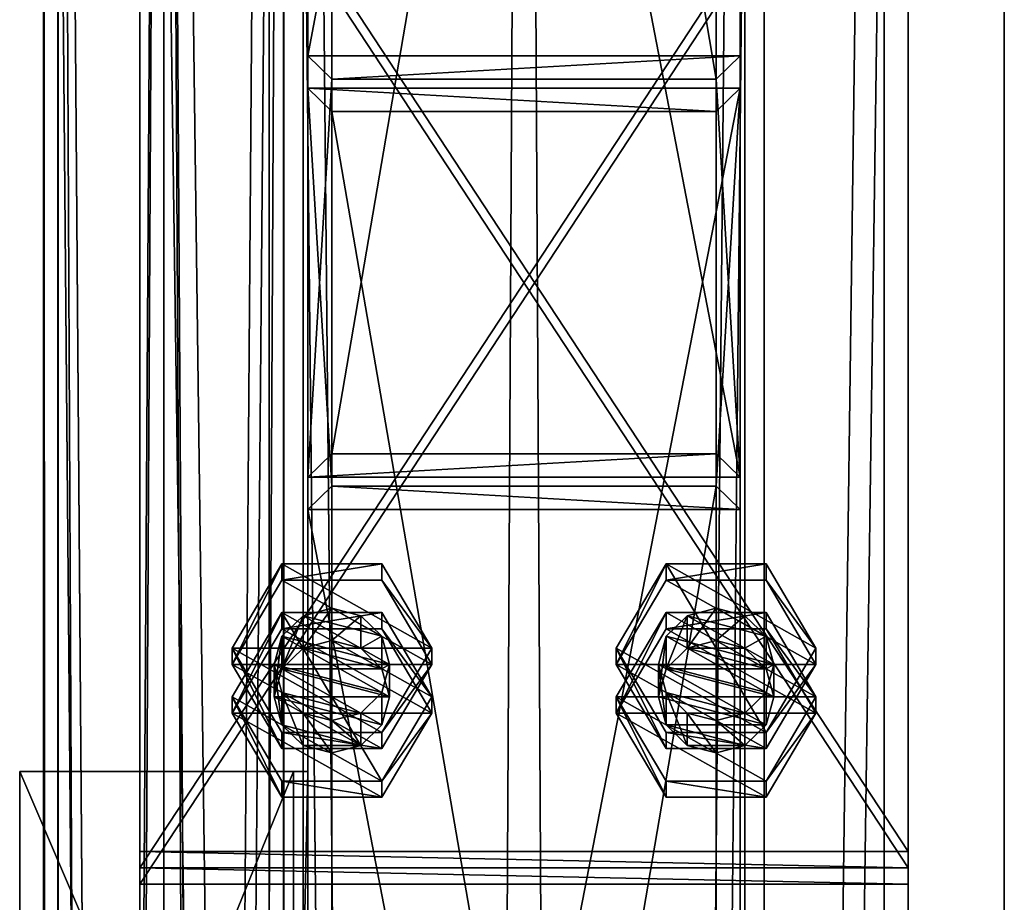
# Model space of a CAD drawing. Header units: millimetres. Extents: x -333 to 67333, y -930 to 39730.
# Tile 564 of 656: x -105 to 100, y 18727 to 18911. Entities that reach past the tile are written whole.
import ezdxf

# ---------------------------------------------------------------- set-up
doc = ezdxf.new("R2010")
doc.units = ezdxf.units.MM
for name, color, linetype in [('13', 7, 'Continuous'), ('4', 7, 'Continuous'), ('5', 7, 'Continuous'), ('6', 7, 'Continuous'), ('95', 7, 'Continuous'), ('99', 7, 'Continuous')]:
    doc.layers.add(name, color=color, linetype=linetype)

msp = doc.modelspace()

# ---------------------------------------------------------------- meshes
at = {"layer": '13', "color": 30}
mesh = msp.add_polyface(dxfattribs=at)
corners = [(-97.06, 23544.7, 4373), (-53.06, 23544.7, 4373), (-53.06, 15255.02, 4373), (-97.06, 15255.02, 4373), (-53.06, 23544.7, 4447), (-53.06, 15255.02, 4447), (-97.06, 23544.7, 4447), (-97.06, 15255.02, 4447), (-100.06, 23544.7, 4370), (-100.06, 23544.7, 4450), (-100.06, 15255.02, 4450), (-100.06, 15255.02, 4370), (-50.06, 23544.7, 4450), (-50.06, 15255.02, 4450), (-50.06, 23544.7, 4370), (-50.06, 15255.02, 4370)]
mesh.append_faces([[corners[k] for k in face] for face in [(0, 2, 3, 3), (1, 5, 2, 2), (4, 7, 5, 5), (6, 3, 7, 7), (8, 10, 11, 11), (9, 13, 10, 10), (12, 15, 13, 13), (14, 11, 15, 15)]], dxfattribs={"vtx0": -1, "color": 30})
mesh.append_faces([[corners[k] for k in face] for face in [(9, 6, 12, 12), (6, 8, 0, 0), (0, 8, 1, 1), (12, 4, 14, 14), (4, 12, 6, 6), (14, 1, 8, 8), (11, 3, 15, 15), (3, 10, 7, 7), (7, 10, 5, 5), (15, 2, 13, 13), (2, 15, 3, 3), (13, 5, 10, 10)]], dxfattribs={"vtx0": -1, "vtx1": -1, "color": 30})
mesh.append_faces([[corners[k] for k in face] for face in [(6, 9, 8, 8), (14, 4, 1, 1), (3, 11, 10, 10), (13, 2, 5, 5)]], dxfattribs={"vtx0": -1, "vtx2": -1, "vtx3": -1, "color": 30})
mesh.append_faces([[corners[k] for k in face] for face in [(0, 1, 2, 2), (1, 4, 5, 5), (4, 6, 7, 7), (6, 0, 3, 3), (8, 9, 10, 10), (9, 12, 13, 13), (12, 14, 15, 15), (14, 8, 11, 11)]], dxfattribs={"vtx2": -1, "vtx3": -1, "color": 30})
mesh = msp.add_polyface(dxfattribs=at)
corners = [(-100.06, 13576.67, 5870), (-50.06, 13576.67, 5870), (-50.06, 19395, 5870), (-100.06, 19395, 5870), (-100.06, 13576.67, 5950), (-100.06, 19395, 5950), (-50.06, 13576.67, 5950), (-50.06, 19395, 5950), (-53.06, 19395, 5873), (-97.06, 19395, 5873), (-97.06, 19395, 5947), (-53.06, 19395, 5947), (-97.06, 13576.67, 5947), (-53.06, 13576.67, 5947), (-97.06, 13576.67, 5873), (-53.06, 13576.67, 5873)]
mesh.append_faces([[corners[k] for k in face] for face in [(0, 2, 3, 3), (4, 3, 5, 5), (6, 5, 7, 7), (1, 7, 2, 2), (12, 11, 10, 10), (14, 10, 9, 9), (15, 9, 8, 8), (13, 8, 11, 11)]], dxfattribs={"vtx0": -1, "color": 30})
mesh.append_faces([[corners[k] for k in face] for face in [(2, 8, 3, 3), (8, 7, 11, 11), (11, 7, 10, 10), (3, 9, 5, 5), (9, 3, 8, 8), (5, 10, 7, 7), (4, 12, 0, 0), (12, 6, 13, 13), (13, 6, 15, 15), (0, 14, 1, 1), (14, 0, 12, 12), (1, 15, 6, 6)]], dxfattribs={"vtx0": -1, "vtx1": -1, "color": 30})
mesh.append_faces([[corners[k] for k in face] for face in [(8, 2, 7, 7), (5, 9, 10, 10), (12, 4, 6, 6), (1, 14, 15, 15)]], dxfattribs={"vtx0": -1, "vtx2": -1, "vtx3": -1, "color": 30})
mesh.append_faces([[corners[k] for k in face] for face in [(0, 1, 2, 2), (4, 0, 3, 3), (6, 4, 5, 5), (1, 6, 7, 7), (12, 13, 11, 11), (14, 12, 10, 10), (15, 14, 9, 9), (13, 15, 8, 8)]], dxfattribs={"vtx2": -1, "vtx3": -1, "color": 30})
mesh = msp.add_polyface(dxfattribs=at)
corners = [(-100, 9474.38, 2980), (-50, 9474.38, 2980), (-50, 19324.35, 2980), (-100, 19324.35, 2980), (-50, 9474.38, 2983), (-50, 19324.35, 2983), (-97, 9474.38, 2983), (-97, 19324.35, 2983), (-97, 9474.38, 3030), (-97, 19324.35, 3030), (-100, 9474.38, 3030), (-100, 19324.35, 3030)]
mesh.append_faces([[corners[k] for k in face] for face in [(0, 2, 3, 3), (1, 5, 2, 2), (4, 7, 5, 5), (6, 9, 7, 7), (8, 11, 9, 9), (10, 3, 11, 11), (0, 4, 1, 1), (8, 0, 10, 10), (7, 2, 5, 5)]], dxfattribs={"vtx0": -1, "color": 30})
mesh.append_faces([[corners[k] for k in face] for face in [(4, 0, 6, 6), (6, 0, 8, 8), (3, 7, 11, 11)]], dxfattribs={"vtx0": -1, "vtx1": -1, "color": 30})
mesh.append_faces([[corners[k] for k in face] for face in [(7, 3, 2, 2)]], dxfattribs={"vtx0": -1, "vtx2": -1, "vtx3": -1, "color": 30})
mesh.append_faces([[corners[k] for k in face] for face in [(9, 11, 7, 7)]], dxfattribs={"vtx1": -1, "color": 30})
mesh.append_faces([[corners[k] for k in face] for face in [(0, 1, 2, 2), (1, 4, 5, 5), (4, 6, 7, 7), (6, 8, 9, 9), (8, 10, 11, 11), (10, 0, 3, 3)]], dxfattribs={"vtx2": -1, "vtx3": -1, "color": 30})
mesh = msp.add_polyface(dxfattribs=at)
corners = [(-45, 18754.3, 4370.08), (-45, 18754.3, 4310.08), (-45, 18614.3, 4310.08), (-45, 18614.3, 4370.08), (-48, 18754.3, 4310.08), (-48, 18614.3, 4310.08), (-48, 18754.3, 4367.08), (-48, 18614.3, 4367.08), (-105, 18754.3, 4367.08), (-105, 18614.3, 4367.08), (-105, 18754.3, 4370.08), (-105, 18614.3, 4370.08)]
mesh.append_faces([[corners[k] for k in face] for face in [(0, 2, 3, 3), (1, 5, 2, 2), (4, 7, 5, 5), (6, 9, 7, 7), (8, 11, 9, 9), (10, 3, 11, 11), (0, 4, 1, 1), (8, 0, 10, 10), (7, 2, 5, 5)]], dxfattribs={"vtx0": -1, "color": 30})
mesh.append_faces([[corners[k] for k in face] for face in [(4, 0, 6, 6), (6, 0, 8, 8), (3, 7, 11, 11)]], dxfattribs={"vtx0": -1, "vtx1": -1, "color": 30})
mesh.append_faces([[corners[k] for k in face] for face in [(7, 3, 2, 2)]], dxfattribs={"vtx0": -1, "vtx2": -1, "vtx3": -1, "color": 30})
mesh.append_faces([[corners[k] for k in face] for face in [(9, 11, 7, 7)]], dxfattribs={"vtx1": -1, "color": 30})
mesh.append_faces([[corners[k] for k in face] for face in [(0, 1, 2, 2), (1, 4, 5, 5), (4, 6, 7, 7), (6, 8, 9, 9), (8, 10, 11, 11), (10, 0, 3, 3)]], dxfattribs={"vtx2": -1, "vtx3": -1, "color": 30})
at = {"layer": '4', "color": 171}
mesh = msp.add_polyface(dxfattribs=at)
corners = [(45, 19379.84, 7183.52), (-45, 19379.84, 7183.52), (-45, 18903.27, 5118.7), (45, 18903.27, 5118.7), (45, 19282.71, 7162.88), (45, 18815.58, 5138.94), (-45, 19282.71, 7162.88), (-45, 18815.58, 5138.94), (-40, 18898.4, 5119.82), (40, 18898.4, 5119.82), (40, 18820.45, 5137.81), (-40, 18820.45, 5137.81), (-40, 19374.44, 7182.37), (40, 19374.44, 7182.37), (-40, 19288.1, 7164.02), (40, 19288.1, 7164.02)]
mesh.append_faces([[corners[k] for k in face] for face in [(0, 2, 3, 3), (4, 3, 5, 5), (6, 5, 7, 7), (1, 7, 2, 2), (12, 9, 8, 8), (14, 8, 11, 11), (15, 11, 10, 10), (13, 10, 9, 9)]], dxfattribs={"vtx0": -1, "color": 171})
mesh.append_faces([[corners[k] for k in face] for face in [(2, 8, 3, 3), (8, 7, 11, 11), (11, 7, 10, 10), (3, 9, 5, 5), (9, 3, 8, 8), (5, 10, 7, 7), (1, 12, 6, 6), (12, 0, 13, 13), (13, 0, 15, 15), (6, 14, 4, 4), (14, 6, 12, 12), (4, 15, 0, 0)]], dxfattribs={"vtx0": -1, "vtx1": -1, "color": 171})
mesh.append_faces([[corners[k] for k in face] for face in [(8, 2, 7, 7), (5, 9, 10, 10), (12, 1, 0, 0), (4, 14, 15, 15)]], dxfattribs={"vtx0": -1, "vtx2": -1, "vtx3": -1, "color": 171})
mesh.append_faces([[corners[k] for k in face] for face in [(0, 1, 2, 2), (4, 0, 3, 3), (6, 4, 5, 5), (1, 6, 7, 7), (12, 13, 9, 9), (14, 12, 8, 8), (15, 14, 11, 11), (13, 15, 10, 10)]], dxfattribs={"vtx2": -1, "vtx3": -1, "color": 171})
mesh = msp.add_polyface(dxfattribs=at)
corners = [(-40, 18891.66, 5090.59), (40, 18891.66, 5090.59), (40, 18427.61, 3080), (-40, 18427.61, 3080), (40, 18813.71, 5108.58), (40, 18345.51, 3080), (-40, 18813.71, 5108.58), (-40, 18345.51, 3080), (-45, 18896.53, 5089.46), (-45, 18808.83, 5109.7), (-45, 18340.38, 3080), (-45, 18432.74, 3080), (45, 18808.83, 5109.7), (45, 18340.38, 3080), (45, 18896.53, 5089.46), (45, 18432.74, 3080)]
mesh.append_faces([[corners[k] for k in face] for face in [(0, 2, 3, 3), (1, 5, 2, 2), (4, 7, 5, 5), (6, 3, 7, 7), (8, 10, 11, 11), (9, 13, 10, 10), (12, 15, 13, 13), (14, 11, 15, 15)]], dxfattribs={"vtx0": -1, "color": 171})
mesh.append_faces([[corners[k] for k in face] for face in [(9, 6, 12, 12), (6, 8, 0, 0), (0, 8, 1, 1), (12, 4, 14, 14), (4, 12, 6, 6), (14, 1, 8, 8), (11, 3, 15, 15), (3, 10, 7, 7), (7, 10, 5, 5), (15, 2, 13, 13), (2, 15, 3, 3), (13, 5, 10, 10)]], dxfattribs={"vtx0": -1, "vtx1": -1, "color": 171})
mesh.append_faces([[corners[k] for k in face] for face in [(6, 9, 8, 8), (14, 4, 1, 1), (3, 11, 10, 10), (13, 2, 5, 5)]], dxfattribs={"vtx0": -1, "vtx2": -1, "vtx3": -1, "color": 171})
mesh.append_faces([[corners[k] for k in face] for face in [(0, 1, 2, 2), (1, 4, 5, 5), (4, 6, 7, 7), (6, 0, 3, 3), (8, 9, 10, 10), (9, 12, 13, 13), (12, 14, 15, 15), (14, 8, 11, 11)]], dxfattribs={"vtx2": -1, "vtx3": -1, "color": 171})
at = {"layer": '5', "color": 131}
mesh = msp.add_polyface(dxfattribs=at)
corners = [(46, 9414.72, 2984), (-46, 9414.72, 2984), (-46, 19384.69, 2984), (46, 19384.69, 2984), (-46, 9414.72, 3076), (-46, 19384.69, 3076), (46, 9414.72, 3076), (46, 19384.69, 3076), (50, 9414.72, 2980), (50, 9414.72, 3080), (50, 19384.69, 3080), (50, 19384.69, 2980), (-50, 9414.72, 3080), (-50, 19384.69, 3080), (-50, 9414.72, 2980), (-50, 19384.69, 2980)]
mesh.append_faces([[corners[k] for k in face] for face in [(0, 2, 3, 3), (1, 5, 2, 2), (4, 7, 5, 5), (6, 3, 7, 7), (8, 10, 11, 11), (9, 13, 10, 10), (12, 15, 13, 13), (14, 11, 15, 15)]], dxfattribs={"vtx0": -1, "color": 131})
mesh.append_faces([[corners[k] for k in face] for face in [(9, 6, 12, 12), (6, 8, 0, 0), (0, 8, 1, 1), (12, 4, 14, 14), (4, 12, 6, 6), (14, 1, 8, 8), (11, 3, 15, 15), (3, 10, 7, 7), (7, 10, 5, 5), (15, 2, 13, 13), (2, 15, 3, 3), (13, 5, 10, 10)]], dxfattribs={"vtx0": -1, "vtx1": -1, "color": 131})
mesh.append_faces([[corners[k] for k in face] for face in [(6, 9, 8, 8), (14, 4, 1, 1), (3, 11, 10, 10), (13, 2, 5, 5)]], dxfattribs={"vtx0": -1, "vtx2": -1, "vtx3": -1, "color": 131})
mesh.append_faces([[corners[k] for k in face] for face in [(0, 1, 2, 2), (1, 4, 5, 5), (4, 6, 7, 7), (6, 0, 3, 3), (8, 9, 10, 10), (9, 12, 13, 13), (12, 14, 15, 15), (14, 8, 11, 11)]], dxfattribs={"vtx2": -1, "vtx3": -1, "color": 131})
at = {"layer": '6', "color": 2}
mesh = msp.add_polyface(dxfattribs=at)
corners = [(80, 19379.86, 7183.53), (-80, 19379.86, 7183.53), (-80, 7954.66, 4755.1), (80, 7954.66, 4755.1), (80, 19379.86, 7347.1), (80, 7921.4, 4911.61), (-80, 19379.86, 7347.1), (-80, 7921.4, 4911.61), (-75, 7953.62, 4759.99), (75, 7953.62, 4759.99), (75, 7922.44, 4906.72), (-75, 7922.44, 4906.72), (75, 19379.86, 7188.64), (75, 19379.86, 7341.99), (-75, 19379.86, 7188.64), (-75, 19379.86, 7341.99)]
mesh.append_faces([[corners[k] for k in face] for face in [(0, 2, 3, 3), (4, 3, 5, 5), (6, 5, 7, 7), (1, 7, 2, 2), (12, 10, 9, 9), (14, 9, 8, 8), (15, 8, 11, 11), (13, 11, 10, 10)]], dxfattribs={"vtx0": -1, "color": 2})
mesh.append_faces([[corners[k] for k in face] for face in [(2, 8, 3, 3), (8, 7, 11, 11), (11, 7, 10, 10), (3, 9, 5, 5), (9, 3, 8, 8), (5, 10, 7, 7), (0, 12, 1, 1), (12, 4, 13, 13), (13, 4, 15, 15), (1, 14, 6, 6), (14, 1, 12, 12), (6, 15, 4, 4)]], dxfattribs={"vtx0": -1, "vtx1": -1, "color": 2})
mesh.append_faces([[corners[k] for k in face] for face in [(8, 2, 7, 7), (5, 9, 10, 10), (12, 0, 4, 4), (6, 14, 15, 15)]], dxfattribs={"vtx0": -1, "vtx2": -1, "vtx3": -1, "color": 2})
mesh.append_faces([[corners[k] for k in face] for face in [(0, 1, 2, 2), (4, 0, 3, 3), (6, 4, 5, 5), (1, 6, 7, 7), (12, 13, 10, 10), (14, 12, 9, 9), (15, 14, 8, 8), (13, 15, 11, 11)]], dxfattribs={"vtx2": -1, "vtx3": -1, "color": 2})
at = {"layer": '95', "color": 7}
mesh = msp.add_polyface(dxfattribs=at)
corners = [(-52, 18769.86, 5118.7), (-50.39, 18775.7, 5117.35), (-50.39, 18782.45, 5146.58), (-52, 18776.6, 5147.93), (-46, 18779.98, 5116.36), (-46, 18786.73, 5145.59), (-40, 18781.55, 5116), (-40, 18788.3, 5145.23), (-34, 18779.98, 5116.36), (-34, 18786.73, 5145.59), (-29.61, 18775.7, 5117.35), (-29.61, 18782.45, 5146.58), (-28, 18769.86, 5118.7), (-28, 18776.6, 5147.93), (-29.61, 18770.76, 5149.28), (-60.78, 18776.6, 5147.93), (-50.39, 18794.14, 5143.88), (-50.39, 18797.52, 5158.5), (-60.78, 18779.98, 5162.55), (-29.61, 18794.14, 5143.88), (-29.61, 18797.52, 5158.5), (-19.22, 18776.6, 5147.93), (-19.22, 18779.98, 5162.55), (-29.61, 18762.44, 5166.59), (-50.39, 18759.07, 5151.98), (-60.78, 18766.48, 5104.08), (-50.39, 18784.02, 5100.04), (-50.39, 18787.4, 5114.65), (-29.61, 18784.02, 5100.04), (-29.61, 18787.4, 5114.65), (-19.22, 18769.86, 5118.7), (-19.22, 18766.48, 5104.08), (-29.61, 18752.32, 5122.75), (-60.78, 18769.86, 5118.7)]
mesh.append_faces([[corners[k] for k in face] for face in [(0, 2, 3, 3), (1, 5, 2, 2), (4, 7, 5, 5), (6, 9, 7, 7), (8, 11, 9, 9), (10, 13, 11, 11), (12, 14, 13, 13), (4, 8, 6, 6), (11, 7, 9, 9), (15, 17, 18, 18), (16, 20, 17, 17), (19, 22, 20, 20), (21, 23, 22, 22), (16, 21, 19, 19), (22, 17, 20, 20), (26, 29, 27, 27), (28, 30, 29, 29), (26, 31, 28, 28), (30, 27, 29, 29)]], dxfattribs={"vtx0": -1, "color": 7})
mesh.append_faces([[corners[k] for k in face] for face in [(8, 4, 10, 10), (14, 2, 13, 13), (13, 5, 11, 11), (23, 18, 22, 22)]], dxfattribs={"vtx0": -1, "vtx1": -1, "color": 7})
mesh.append_faces([[corners[k] for k in face] for face in [(10, 4, 1, 1), (14, 3, 2, 2), (13, 2, 5, 5), (11, 5, 7, 7), (21, 16, 15, 15), (22, 18, 17, 17), (32, 33, 27, 27)]], dxfattribs={"vtx0": -1, "vtx2": -1, "vtx3": -1, "color": 7})
mesh.append_faces([[corners[k] for k in face] for face in [(0, 1, 2, 2), (1, 4, 5, 5), (4, 6, 7, 7), (6, 8, 9, 9), (8, 10, 11, 11), (10, 12, 13, 13), (15, 16, 17, 17), (16, 19, 20, 20), (19, 21, 22, 22), (24, 15, 18, 18), (25, 26, 27, 27), (26, 28, 29, 29)]], dxfattribs={"vtx2": -1, "vtx3": -1, "color": 7})
mesh = msp.add_polyface(dxfattribs=at)
corners = [(28, 18769.86, 5118.7), (29.61, 18775.7, 5117.35), (29.61, 18782.45, 5146.58), (28, 18776.6, 5147.93), (34, 18779.98, 5116.36), (34, 18786.73, 5145.59), (40, 18781.55, 5116), (40, 18788.3, 5145.23), (46, 18779.98, 5116.36), (46, 18786.73, 5145.59), (50.39, 18775.7, 5117.35), (50.39, 18782.45, 5146.58), (52, 18769.86, 5118.7), (52, 18776.6, 5147.93), (50.39, 18770.76, 5149.28), (19.22, 18776.6, 5147.93), (29.61, 18794.14, 5143.88), (29.61, 18797.52, 5158.5), (19.22, 18779.98, 5162.55), (50.39, 18794.14, 5143.88), (50.39, 18797.52, 5158.5), (60.78, 18776.6, 5147.93), (60.78, 18779.98, 5162.55), (50.39, 18762.44, 5166.59), (29.61, 18759.07, 5151.98), (19.22, 18766.48, 5104.08), (29.61, 18784.02, 5100.04), (29.61, 18787.4, 5114.65), (50.39, 18784.02, 5100.04), (50.39, 18787.4, 5114.65), (60.78, 18769.86, 5118.7), (60.78, 18766.48, 5104.08), (19.22, 18769.86, 5118.7)]
mesh.append_faces([[corners[k] for k in face] for face in [(0, 2, 3, 3), (1, 5, 2, 2), (4, 7, 5, 5), (6, 9, 7, 7), (8, 11, 9, 9), (10, 13, 11, 11), (12, 14, 13, 13), (4, 8, 6, 6), (11, 7, 9, 9), (15, 17, 18, 18), (16, 20, 17, 17), (19, 22, 20, 20), (21, 23, 22, 22), (16, 21, 19, 19), (22, 17, 20, 20), (26, 29, 27, 27), (28, 30, 29, 29), (26, 31, 28, 28), (30, 27, 29, 29)]], dxfattribs={"vtx0": -1, "color": 7})
mesh.append_faces([[corners[k] for k in face] for face in [(8, 4, 10, 10), (14, 2, 13, 13), (13, 5, 11, 11), (23, 17, 22, 22)]], dxfattribs={"vtx0": -1, "vtx1": -1, "color": 7})
mesh.append_faces([[corners[k] for k in face] for face in [(10, 4, 1, 1), (14, 3, 2, 2), (13, 2, 5, 5), (11, 5, 7, 7), (21, 16, 15, 15), (23, 18, 17, 17), (30, 32, 27, 27)]], dxfattribs={"vtx0": -1, "vtx2": -1, "vtx3": -1, "color": 7})
mesh.append_faces([[corners[k] for k in face] for face in [(0, 1, 2, 2), (1, 4, 5, 5), (4, 6, 7, 7), (6, 8, 9, 9), (8, 10, 11, 11), (10, 12, 13, 13), (15, 16, 17, 17), (16, 19, 20, 20), (19, 21, 22, 22), (24, 15, 18, 18), (25, 26, 27, 27), (26, 28, 29, 29)]], dxfattribs={"vtx2": -1, "vtx3": -1, "color": 7})
mesh = msp.add_polyface(dxfattribs=at)
corners = [(-28, 18769.86, 5118.7), (-29.61, 18764.01, 5120.05), (-29.61, 18770.76, 5149.28), (-34, 18759.73, 5121.04), (-34, 18766.48, 5150.27), (-40, 18758.17, 5121.4), (-40, 18764.91, 5150.63), (-46, 18759.73, 5121.04), (-46, 18766.48, 5150.27), (-50.39, 18764.01, 5120.05), (-50.39, 18770.76, 5149.28), (-52, 18769.86, 5118.7), (-52, 18776.6, 5147.93), (-29.61, 18775.7, 5117.35), (-50.39, 18775.7, 5117.35), (-19.22, 18776.6, 5147.93), (-29.61, 18759.07, 5151.98), (-29.61, 18762.44, 5166.59), (-50.39, 18759.07, 5151.98), (-50.39, 18762.44, 5166.59), (-60.78, 18779.98, 5162.55), (-60.78, 18776.6, 5147.93), (-60.78, 18766.48, 5104.08), (-50.39, 18787.4, 5114.65), (-60.78, 18769.86, 5118.7), (-29.61, 18784.02, 5100.04), (-19.22, 18766.48, 5104.08), (-19.22, 18769.86, 5118.7), (-29.61, 18748.95, 5108.13), (-29.61, 18752.32, 5122.75), (-50.39, 18748.95, 5108.13), (-50.39, 18752.32, 5122.75), (-50.39, 18784.02, 5100.04)]
mesh.append_faces([[corners[k] for k in face] for face in [(1, 4, 2, 2), (3, 6, 4, 4), (5, 8, 6, 6), (7, 10, 8, 8), (9, 12, 10, 10), (3, 7, 5, 5), (10, 6, 8, 8), (16, 19, 17, 17), (18, 20, 19, 19), (16, 21, 18, 18), (20, 17, 19, 19), (22, 23, 24, 24), (26, 29, 27, 27), (28, 31, 29, 29), (30, 24, 31, 31), (28, 22, 30, 30), (24, 29, 31, 31)]], dxfattribs={"vtx0": -1, "color": 7})
mesh.append_faces([[corners[k] for k in face] for face in [(13, 14, 0, 0), (0, 11, 1, 1), (1, 11, 3, 3), (6, 10, 4, 4), (4, 12, 2, 2), (15, 21, 16, 16), (26, 22, 28, 28), (29, 23, 27, 27)]], dxfattribs={"vtx0": -1, "vtx1": -1, "color": 7})
mesh.append_faces([[corners[k] for k in face] for face in [(0, 14, 11, 11), (3, 11, 9, 9), (3, 9, 7, 7), (4, 10, 12, 12), (26, 32, 22, 22)]], dxfattribs={"vtx0": -1, "vtx2": -1, "vtx3": -1, "color": 7})
mesh.append_faces([[corners[k] for k in face] for face in [(0, 1, 2, 2), (1, 3, 4, 4), (3, 5, 6, 6), (5, 7, 8, 8), (7, 9, 10, 10), (9, 11, 12, 12), (15, 16, 17, 17), (16, 18, 19, 19), (25, 26, 27, 27), (26, 28, 29, 29), (28, 30, 31, 31), (30, 22, 24, 24)]], dxfattribs={"vtx2": -1, "vtx3": -1, "color": 7})
mesh = msp.add_polyface(dxfattribs=at)
corners = [(52, 18769.86, 5118.7), (50.39, 18764.01, 5120.05), (50.39, 18770.76, 5149.28), (46, 18759.73, 5121.04), (46, 18766.48, 5150.27), (40, 18758.17, 5121.4), (40, 18764.91, 5150.63), (34, 18759.73, 5121.04), (34, 18766.48, 5150.27), (29.61, 18764.01, 5120.05), (29.61, 18770.76, 5149.28), (28, 18769.86, 5118.7), (28, 18776.6, 5147.93), (50.39, 18775.7, 5117.35), (29.61, 18775.7, 5117.35), (60.78, 18776.6, 5147.93), (50.39, 18759.07, 5151.98), (50.39, 18762.44, 5166.59), (29.61, 18759.07, 5151.98), (29.61, 18762.44, 5166.59), (19.22, 18779.98, 5162.55), (19.22, 18776.6, 5147.93), (19.22, 18766.48, 5104.08), (29.61, 18787.4, 5114.65), (19.22, 18769.86, 5118.7), (50.39, 18784.02, 5100.04), (60.78, 18766.48, 5104.08), (60.78, 18769.86, 5118.7), (50.39, 18748.95, 5108.13), (50.39, 18752.32, 5122.75), (29.61, 18748.95, 5108.13), (29.61, 18752.32, 5122.75), (29.61, 18784.02, 5100.04)]
mesh.append_faces([[corners[k] for k in face] for face in [(1, 4, 2, 2), (3, 6, 4, 4), (5, 8, 6, 6), (7, 10, 8, 8), (9, 12, 10, 10), (3, 7, 5, 5), (10, 6, 8, 8), (16, 19, 17, 17), (18, 20, 19, 19), (16, 21, 18, 18), (20, 17, 19, 19), (22, 23, 24, 24), (26, 29, 27, 27), (28, 31, 29, 29), (30, 24, 31, 31), (28, 22, 30, 30), (24, 29, 31, 31)]], dxfattribs={"vtx0": -1, "color": 7})
mesh.append_faces([[corners[k] for k in face] for face in [(13, 14, 0, 0), (0, 11, 1, 1), (1, 9, 3, 3), (6, 10, 4, 4), (4, 12, 2, 2), (15, 21, 16, 16), (26, 22, 28, 28), (29, 24, 27, 27)]], dxfattribs={"vtx0": -1, "vtx1": -1, "color": 7})
mesh.append_faces([[corners[k] for k in face] for face in [(0, 14, 11, 11), (1, 11, 9, 9), (3, 9, 7, 7), (4, 10, 12, 12), (26, 32, 22, 22)]], dxfattribs={"vtx0": -1, "vtx2": -1, "vtx3": -1, "color": 7})
mesh.append_faces([[corners[k] for k in face] for face in [(0, 1, 2, 2), (1, 3, 4, 4), (3, 5, 6, 6), (5, 7, 8, 8), (7, 9, 10, 10), (9, 11, 12, 12), (15, 16, 17, 17), (16, 18, 19, 19), (25, 26, 27, 27), (26, 28, 29, 29), (28, 30, 31, 31), (30, 22, 24, 24)]], dxfattribs={"vtx2": -1, "vtx3": -1, "color": 7})
at = {"layer": '99', "color": 7}
mesh = msp.add_polyface(dxfattribs=at)
corners = [(100, 1810, 1000), (-100, 1810, 1000), (-100, 4590, 1000), (100, 4590, 1000), (100, 1810, 2280), (-100, 1810, 2280), (100, 4590, 2280), (-100, 4590, 2280), (100, 0, 2950), (-100, 0, 2950), (-100, 38800, 2950), (100, 38800, 2950), (100, 38800, -700), (-100, 38800, -700), (-100, 0, -700), (100, 0, -700), (100, 36990, 2280), (-100, 36990, 2280), (-100, 34210, 2280), (100, 34210, 2280), (-100, 34210, 1000), (100, 34210, 1000), (-100, 36990, 1000), (100, 36990, 1000), (100, 19847.42, 2200), (-100, 19847.42, 2200), (-100, 18949.94, 2200), (100, 18949.94, 2200), (-100, 18949.94, 100), (100, 18949.94, 100), (-100, 19847.42, 100), (100, 19847.42, 100), (100, 30990, 2280), (-100, 30990, 2280), (-100, 28210, 2280), (100, 28210, 2280), (-100, 28210, 1000), (100, 28210, 1000), (-100, 30990, 1000), (100, 30990, 1000), (100, 24990, 2280), (-100, 24990, 2280), (-100, 22210, 2280), (100, 22210, 2280), (-100, 22210, 1000), (100, 22210, 1000), (-100, 24990, 1000), (100, 24990, 1000), (100, 16590, 2280), (-100, 16590, 2280), (-100, 13810, 2280), (100, 13810, 2280), (-100, 13810, 1000), (100, 13810, 1000), (-100, 16590, 1000), (100, 16590, 1000), (100, 10590, 1000), (100, 10590, 2280), (100, 7810, 2280), (100, 7810, 1000), (-100, 7810, 2280), (-100, 7810, 1000), (-100, 10590, 1000), (-100, 10590, 2280)]
mesh.append_faces([[corners[k] for k in face] for face in [(0, 2, 3, 3), (4, 1, 0, 0), (6, 5, 4, 4), (3, 7, 6, 6), (8, 10, 11, 11), (12, 10, 13, 13), (14, 12, 13, 13), (8, 14, 9, 9), (16, 18, 19, 19), (19, 20, 21, 21), (21, 22, 23, 23), (23, 17, 16, 16), (24, 26, 27, 27), (27, 28, 29, 29), (29, 30, 31, 31), (31, 25, 24, 24), (32, 34, 35, 35), (35, 36, 37, 37), (37, 38, 39, 39), (39, 33, 32, 32), (40, 42, 43, 43), (43, 44, 45, 45), (45, 46, 47, 47), (47, 41, 40, 40), (48, 50, 51, 51), (51, 52, 53, 53), (53, 54, 55, 55), (55, 49, 48, 48), (58, 61, 59, 59), (59, 62, 56, 56), (56, 63, 57, 57), (57, 60, 58, 58)]], dxfattribs={"vtx0": -1, "color": 7})
mesh.append_faces([[corners[k] for k in face] for face in [(29, 55, 27, 27), (55, 56, 53, 53), (27, 48, 24, 24), (15, 29, 12, 12), (0, 8, 4, 4), (4, 8, 6, 6), (58, 8, 57, 57), (51, 8, 48, 48), (43, 8, 40, 40), (35, 8, 32, 32), (19, 8, 16, 16), (12, 23, 11, 11), (31, 12, 29, 29), (23, 39, 21, 21), (11, 16, 8, 8), (32, 21, 39, 39), (21, 32, 19, 19), (40, 37, 47, 47), (37, 40, 35, 35), (24, 45, 31, 31), (45, 24, 43, 43), (57, 53, 56, 56), (53, 57, 51, 51), (6, 59, 3, 3), (59, 6, 58, 58), (42, 25, 44, 44), (25, 42, 26, 26), (44, 30, 46, 46), (36, 30, 38, 38), (20, 30, 22, 22), (9, 5, 10, 10), (5, 14, 1, 1), (1, 14, 2, 2), (61, 14, 62, 62), (52, 14, 54, 54), (28, 14, 30, 30), (10, 17, 13, 13), (17, 33, 18, 18), (13, 30, 14, 14), (38, 18, 33, 33), (18, 38, 20, 20), (46, 34, 41, 41), (34, 46, 36, 36), (26, 54, 28, 28), (62, 50, 63, 63), (50, 62, 52, 52), (2, 60, 7, 7), (60, 2, 61, 61)]], dxfattribs={"vtx0": -1, "vtx1": -1, "color": 7})
mesh.append_faces([[corners[k] for k in face] for face in [(55, 29, 0, 0), (55, 3, 59, 59), (29, 15, 0, 0), (6, 8, 58, 58), (57, 8, 51, 51), (48, 8, 43, 43), (40, 8, 35, 35), (32, 8, 19, 19), (23, 12, 31, 31), (23, 31, 45, 45), (23, 47, 37, 37), (43, 24, 48, 48), (46, 30, 36, 36), (38, 30, 20, 20), (2, 14, 61, 61), (62, 14, 52, 52), (54, 14, 28, 28), (17, 10, 5, 5), (17, 7, 60, 60), (17, 63, 50, 50), (17, 49, 42, 42), (17, 41, 34, 34), (13, 22, 30, 30), (49, 26, 42, 42)]], dxfattribs={"vtx0": -1, "vtx1": -1, "vtx2": -1, "vtx3": -1, "color": 7})
mesh.append_faces([[corners[k] for k in face] for face in [(55, 0, 3, 3), (55, 59, 56, 56), (27, 55, 48, 48), (0, 15, 8, 8), (23, 45, 47, 47), (23, 37, 39, 39), (11, 23, 16, 16), (44, 25, 30, 30), (5, 9, 14, 14), (17, 5, 7, 7), (17, 60, 63, 63), (17, 50, 49, 49), (17, 42, 41, 41), (17, 34, 33, 33), (13, 17, 22, 22), (26, 49, 54, 54)]], dxfattribs={"vtx0": -1, "vtx2": -1, "vtx3": -1, "color": 7})
mesh.append_faces([[corners[k] for k in face] for face in [(0, 1, 2, 2), (4, 5, 1, 1), (6, 7, 5, 5), (3, 2, 7, 7), (8, 9, 10, 10), (12, 11, 10, 10), (14, 15, 12, 12), (8, 15, 14, 14), (16, 17, 18, 18), (19, 18, 20, 20), (21, 20, 22, 22), (23, 22, 17, 17), (24, 25, 26, 26), (27, 26, 28, 28), (29, 28, 30, 30), (31, 30, 25, 25), (32, 33, 34, 34), (35, 34, 36, 36), (37, 36, 38, 38), (39, 38, 33, 33), (40, 41, 42, 42), (43, 42, 44, 44), (45, 44, 46, 46), (47, 46, 41, 41), (48, 49, 50, 50), (51, 50, 52, 52), (53, 52, 54, 54), (55, 54, 49, 49), (58, 60, 61, 61), (59, 61, 62, 62), (56, 62, 63, 63), (57, 63, 60, 60)]], dxfattribs={"vtx2": -1, "vtx3": -1, "color": 7})
mesh = msp.add_polyface(dxfattribs=at)
corners = [(80, 18737.63, 5156.93), (-80, 18737.63, 5156.93), (-80, 18981.23, 5100.7), (80, 18981.23, 5100.7), (-80, 18734.26, 5142.31), (-80, 18977.85, 5086.09), (80, 18734.26, 5142.31), (80, 18977.85, 5086.09)]
mesh.append_faces([[corners[k] for k in face] for face in [(0, 2, 3, 3), (1, 5, 2, 2), (4, 7, 5, 5), (6, 3, 7, 7), (1, 6, 4, 4), (3, 5, 7, 7)]], dxfattribs={"vtx0": -1, "color": 7})
mesh.append_faces([[corners[k] for k in face] for face in [(0, 1, 2, 2), (1, 4, 5, 5), (4, 6, 7, 7), (6, 0, 3, 3), (1, 0, 6, 6), (3, 2, 5, 5)]], dxfattribs={"vtx2": -1, "vtx3": -1, "color": 7})
mesh = msp.add_polyface(dxfattribs=at)
corners = [(80, 18734.26, 5142.31), (-80, 18734.26, 5142.31), (-80, 18977.85, 5086.09), (80, 18977.85, 5086.09), (-80, 18730.88, 5127.69), (-80, 18974.48, 5071.47), (80, 18730.88, 5127.69), (80, 18974.48, 5071.47)]
mesh.append_faces([[corners[k] for k in face] for face in [(0, 2, 3, 3), (1, 5, 2, 2), (4, 7, 5, 5), (6, 3, 7, 7), (1, 6, 4, 4), (3, 5, 7, 7)]], dxfattribs={"vtx0": -1, "color": 7})
mesh.append_faces([[corners[k] for k in face] for face in [(0, 1, 2, 2), (1, 4, 5, 5), (4, 6, 7, 7), (6, 0, 3, 3), (1, 0, 6, 6), (3, 2, 5, 5)]], dxfattribs={"vtx2": -1, "vtx3": -1, "color": 7})

doc.saveas('drawing.dxf')
